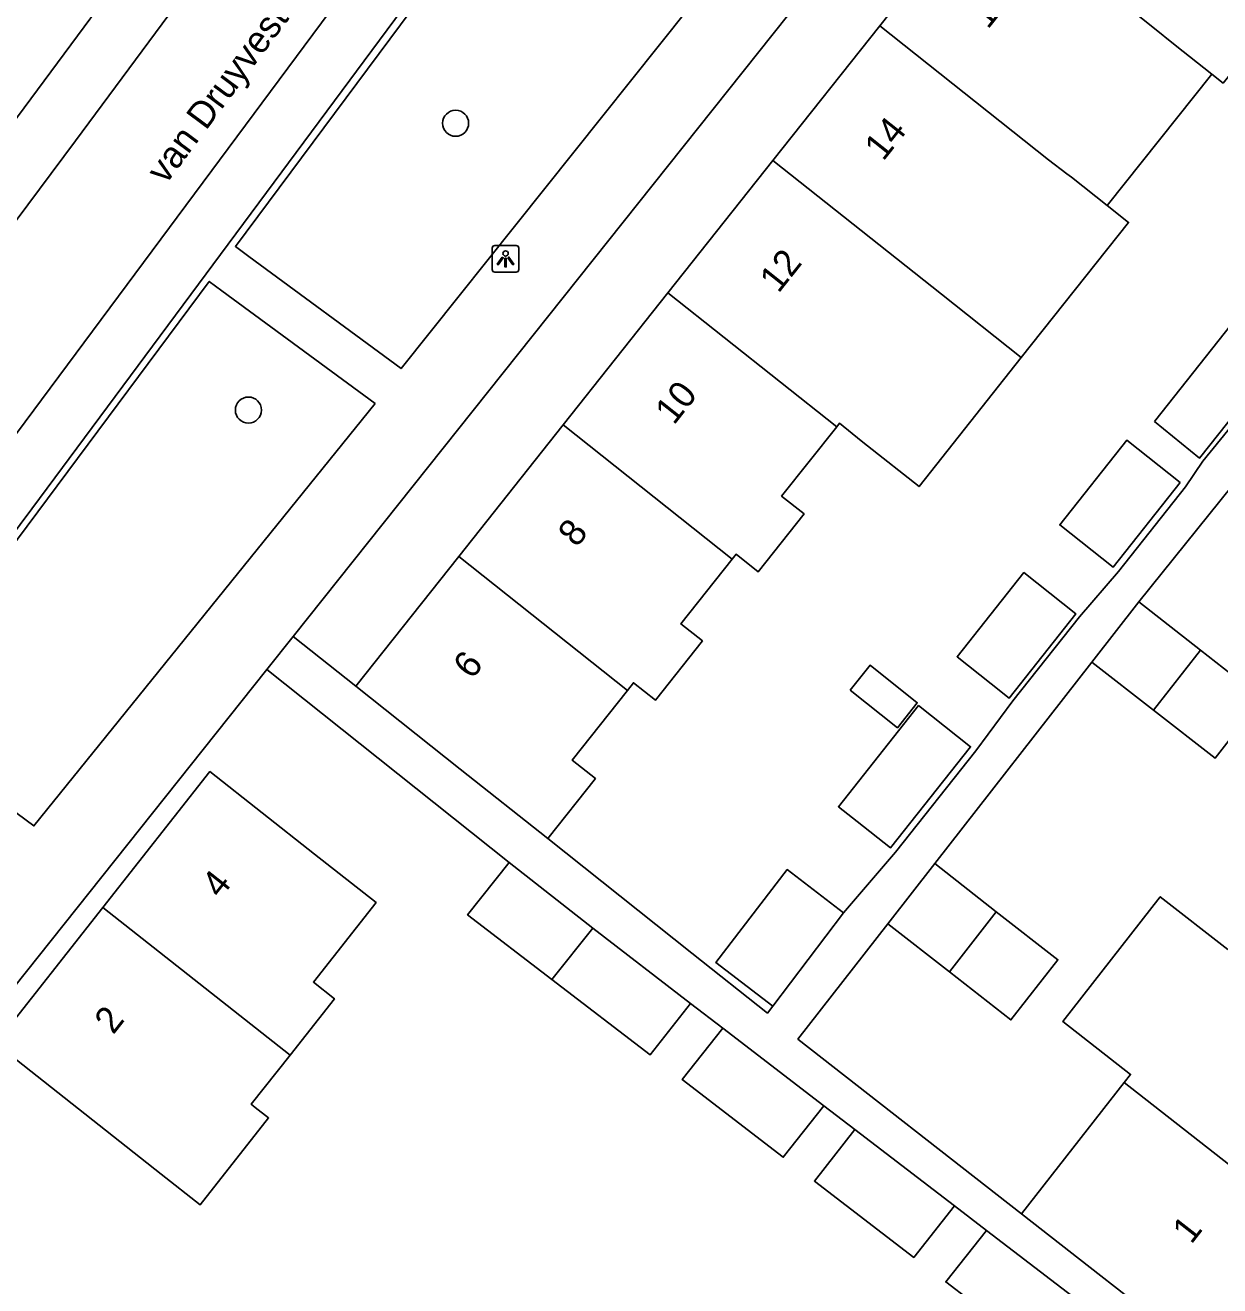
# Model space of a CAD drawing. Extents: x 160026 to 161302, y 384757 to 385701.
# Drawn here: x 160351.49 to 160396.34, y 385134.3 to 385181.6 of the extents above; entities that cross this region are included whole.
import ezdxf

# ---------------------------------------------------------------- set-up
doc = ezdxf.new("R2010")
doc.units = 0
for name, color, linetype in [('IMGEO_Boom', 7, 'Continuous'), ('IMGEO_Lichtpunt', 7, 'Continuous'), ('IMGEO_Openbare_ruimte_label', 7, 'Continuous'), ('IMGEO_Pand', 7, 'Continuous'), ('IMGEO_Pand_nummerreeks', 7, 'Continuous'), ('IMGEO_Rijbaan_lokaal_open', 7, 'Continuous'), ('IMGEO_Voetpad_open', 7, 'Continuous')]:
    doc.layers.add(name, color=color, linetype=linetype)

msp = doc.modelspace()

# ---------------------------------------------------------------- linework, layer by layer
at = {"layer": 'IMGEO_Boom'}
for centre in [(160367.65, 385177.922), (160359.872, 385167.159)]:
    msp.add_circle(centre, 0.489, dxfattribs=at)
at = {"layer": 'IMGEO_Lichtpunt'}
for p, q in [((160369.928, 385173.333), (160369.12, 385173.333)), ((160369.928, 385173.333), (160369.12, 385173.333)), ((160369.026, 385173.238), (160369.026, 385172.431)), ((160369.026, 385173.238), (160369.026, 385172.431)), ((160370.022, 385172.431), (160370.022, 385173.238)), ((160370.022, 385172.431), (160370.022, 385173.238)), ((160369.12, 385172.337), (160369.928, 385172.337)), ((160369.12, 385172.337), (160369.928, 385172.337))]:
    msp.add_line(p, q, dxfattribs=at)
for points in [[(160369.4, 385172.902), (160369.439, 385172.874), (160369.251, 385172.612), (160369.213, 385172.639), (160369.4, 385172.902)], [(160369.502, 385172.854), (160369.549, 385172.854), (160369.549, 385172.532), (160369.502, 385172.532), (160369.502, 385172.854)], [(160369.612, 385172.874), (160369.65, 385172.901), (160369.837, 385172.639), (160369.798, 385172.611), (160369.612, 385172.874)]]:
    msp.add_lwpolyline(points, dxfattribs=at)
msp.add_circle((160369.525, 385173.036), 0.0994, dxfattribs=at)
for centre, start, end in [((160369.12, 385173.238), 90, 180), ((160369.12, 385173.238), 90, 180), ((160369.928, 385173.238), 0, 90), ((160369.928, 385173.238), 0, 90), ((160369.12, 385172.431), 180, 270), ((160369.12, 385172.431), 180, 270), ((160369.928, 385172.431), 270, 0), ((160369.928, 385172.431), 270, 360)]:
    msp.add_arc(centre, 0.0946, start, end, dxfattribs=at)
at = {"layer": 'IMGEO_Pand'}
for points in [[(160383.571, 385181.582), (160387.503, 385186.537)], [(160387.503, 385186.537), (160393.392, 385181.863), (160393.821, 385181.523), (160394.665, 385180.853), (160396.033, 385179.767)], [(160397.745, 385186.468), (160397.672, 385186.376), (160397.549, 385186.221), (160400.187, 385184.128), (160396.458, 385179.43), (160396.033, 385179.767)], [(160379.56, 385176.528), (160383.571, 385181.582)], [(160383.571, 385181.582), (160389.906, 385176.555), (160390.597, 385176.03), (160390.772, 385175.897), (160392.115, 385174.831)], [(160396.033, 385179.767), (160392.115, 385174.831)], [(160375.621, 385171.564), (160379.56, 385176.528)], [(160388.886, 385169.126), (160385.886, 385171.507), (160379.56, 385176.528)], [(160392.115, 385174.831), (160392.913, 385174.198), (160388.886, 385169.126)], [(160371.683, 385166.602), (160375.621, 385171.564)], [(160375.621, 385171.564), (160381.956, 385166.536)], [(160393.88, 385166.731), (160395.575, 385165.351), (160398.718, 385169.311), (160397.023, 385170.692), (160393.88, 385166.731)], [(160388.886, 385169.126), (160385.047, 385164.288), (160383.115, 385165.821), (160382.878, 385166.01), (160382.056, 385166.662), (160381.956, 385166.536)], [(160367.765, 385161.665), (160371.683, 385166.602)], [(160378.033, 385161.563), (160371.683, 385166.602)], [(160381.956, 385166.536), (160379.887, 385163.929), (160380.73, 385163.259), (160379.008, 385161.089), (160378.179, 385161.747), (160378.033, 385161.563)], [(160394.85, 385164.437), (160392.847, 385166.026), (160390.327, 385162.85), (160392.329, 385161.262), (160394.85, 385164.437)], [(160363.901, 385156.796), (160367.765, 385161.665)], [(160374.097, 385156.64), (160367.765, 385161.665)], [(160378.033, 385161.563), (160376.107, 385159.136), (160376.916, 385158.495), (160375.149, 385156.269), (160374.323, 385156.924), (160374.097, 385156.64)], [(160387.753, 385156.889), (160388.431, 385156.35), (160390.938, 385159.509), (160388.981, 385161.062), (160386.475, 385157.903), (160387.753, 385156.889)], [(160393.299, 385159.958), (160391.538, 385157.702)], [(160393.299, 385159.958), (160395.61, 385158.155)], [(160395.61, 385158.155), (160397.921, 385156.352), (160396.16, 385154.095), (160393.849, 385155.898)], [(160393.849, 385155.898), (160395.61, 385158.155)], [(160382.464, 385156.645), (160384.236, 385155.238), (160384.98, 385156.176), (160383.208, 385157.582), (160382.464, 385156.645)], [(160393.849, 385155.898), (160391.538, 385157.702)], [(160363.901, 385156.796), (160367.818, 385153.688), (160371.108, 385151.077)], [(160374.097, 385156.64), (160372.022, 385154.024), (160372.896, 385153.33), (160371.108, 385151.077)], [(160382.726, 385151.715), (160383.969, 385150.728), (160386.981, 385154.524), (160385.032, 385156.07), (160382.02, 385152.275), (160382.726, 385151.715)], [(160361.434, 385142.955), (160363.1, 385145.07), (160362.311, 385145.692), (160364.663, 385148.677), (160362.352, 385150.499), (160358.425, 385153.594), (160354.404, 385148.492)], [(160369.659, 385150.185), (160368.098, 385148.219), (160371.263, 385145.79)], [(160372.795, 385147.719), (160369.659, 385150.185)], [(160379.552, 385144.789), (160377.422, 385146.427), (160380.102, 385149.913), (160382.207, 385148.294)], [(160383.875, 385147.881), (160385.636, 385150.138)], [(160385.636, 385150.138), (160387.947, 385148.334)], [(160396.641, 385146.913), (160394.101, 385148.895), (160390.446, 385144.212), (160392.986, 385142.23), (160392.745, 385141.922)], [(160354.404, 385148.492), (160350.383, 385143.39), (160356.599, 385138.491), (160358.061, 385137.339), (160360.628, 385140.597), (160360.128, 385140.99), (160359.979, 385141.108), (160361.434, 385142.955)], [(160361.434, 385142.955), (160354.404, 385148.492)], [(160379.552, 385144.789), (160382.207, 385148.294)], [(160387.947, 385148.334), (160390.258, 385146.531), (160388.497, 385144.274), (160386.186, 385146.078)], [(160387.947, 385148.334), (160386.186, 385146.078)], [(160386.186, 385146.078), (160383.875, 385147.881)], [(160372.795, 385147.719), (160371.263, 385145.79)], [(160376.471, 385144.895), (160372.795, 385147.719)], [(160371.263, 385145.79), (160374.948, 385142.962), (160376.471, 385144.895)], [(160377.679, 385143.968), (160376.156, 385142.035), (160379.952, 385139.123), (160381.475, 385141.054)], [(160381.475, 385141.054), (160377.679, 385143.968)], [(160388.899, 385136.994), (160392.745, 385141.922)], [(160392.745, 385141.922), (160399.257, 385136.84)], [(160382.64, 385140.16), (160381.117, 385138.229), (160384.851, 385135.363), (160386.376, 385137.294)], [(160386.376, 385137.294), (160382.64, 385140.16)], [(160388.899, 385136.994), (160391.469, 385134.988), (160395.41, 385131.912)], [(160387.574, 385136.374), (160386.049, 385134.443), (160389.705, 385131.638), (160391.203, 385133.589)], [(160391.203, 385133.589), (160387.574, 385136.374)]]:
    msp.add_lwpolyline(points, dxfattribs=at)
at = {"layer": 'IMGEO_Rijbaan_lokaal_open'}
for points in [[(160389.791, 385226.135), (160376.256, 385207.995), (160364.435, 385192.191), (160353.385, 385177.257), (160342.6, 385162.805), (160333.448, 385150.481), (160328.079, 385143.273)], [(160337.805, 385148.31), (160338.119, 385148.731), (160382.334, 385208.244)]]:
    msp.add_lwpolyline(points, dxfattribs=at)
at = {"layer": 'IMGEO_Voetpad_open'}
for points in [[(160325.028, 385142.851), (160374.618, 385209.767)], [(160341.816, 385150.156), (160342.909, 385151.604), (160351.745, 385163.449), (160367.915, 385185.269), (160372.205, 385191.078), (160381.943, 385204.063)], [(160394.128, 385197.351), (160393.08, 385198.252), (160361.551, 385158.668)], [(160376.389, 385182.23), (160370.176, 385186.877), (160369.737, 385187.204), (160359.382, 385173.302), (160359.884, 385172.928), (160365.601, 385168.714), (160376.389, 385182.23)], [(160382.207, 385148.294), (160384.166, 385150.572), (160387.178, 385154.368), (160388.567, 385156.242), (160391.074, 385159.401), (160392.533, 385161.1), (160395.053, 385164.276), (160395.706, 385165.244), (160398.898, 385169.165), (160400.426, 385171.007), (160402.896, 385174.119), (160403.849, 385175.32)], [(160364.632, 385167.4), (160358.878, 385171.636), (160358.404, 385171.989), (160346.249, 385155.671), (160346.753, 385155.295), (160351.819, 385151.554), (160364.632, 385167.4)], [(160399.43, 385167.578), (160393.299, 385159.958)], [(160361.551, 385158.668), (160360.564, 385157.429)], [(160361.551, 385158.668), (160363.901, 385156.796)], [(160341.039, 385132.915), (160360.564, 385157.429)], [(160360.564, 385157.429), (160369.659, 385150.185)], [(160391.538, 385157.702), (160385.636, 385150.138)], [(160371.108, 385151.077), (160376.523, 385146.779), (160379.356, 385144.531), (160379.552, 385144.789)], [(160383.875, 385147.881), (160380.497, 385143.552), (160388.899, 385136.994)], [(160376.471, 385144.895), (160377.679, 385143.968)], [(160381.475, 385141.054), (160382.64, 385140.16)], [(160386.376, 385137.294), (160387.574, 385136.374)]]:
    msp.add_lwpolyline(points, dxfattribs=at)

# ---------------------------------------------------------------- texts
at = {"layer": 'IMGEO_Openbare_ruimte_label'}
msp.add_text('van Druyvesteinstraat', height=1, rotation=53.4166, dxfattribs=at).set_placement((160356.769, 385175.595))
at = {"layer": 'IMGEO_Pand_nummerreeks'}
for s, rotation, p in [('16', 51.5662, (160387.631, 385181.421)), ('14', 51.5662, (160383.701, 385176.469)), ('12', 51.5662, (160379.768, 385171.513)), ('10', 51.5645, (160375.842, 385166.565)), ('8', 51.5645, (160372.197, 385161.973)), ('6', 51.5645, (160368.265, 385157.018)), ('4', 51.7553, (160358.82, 385148.797)), ('2', 51.7553, (160354.798, 385143.693)), ('1', 52.0262, (160395.267, 385135.825))]:
    msp.add_text(s, height=1, rotation=rotation, dxfattribs=at).set_placement(p)

doc.saveas('drawing.dxf')
